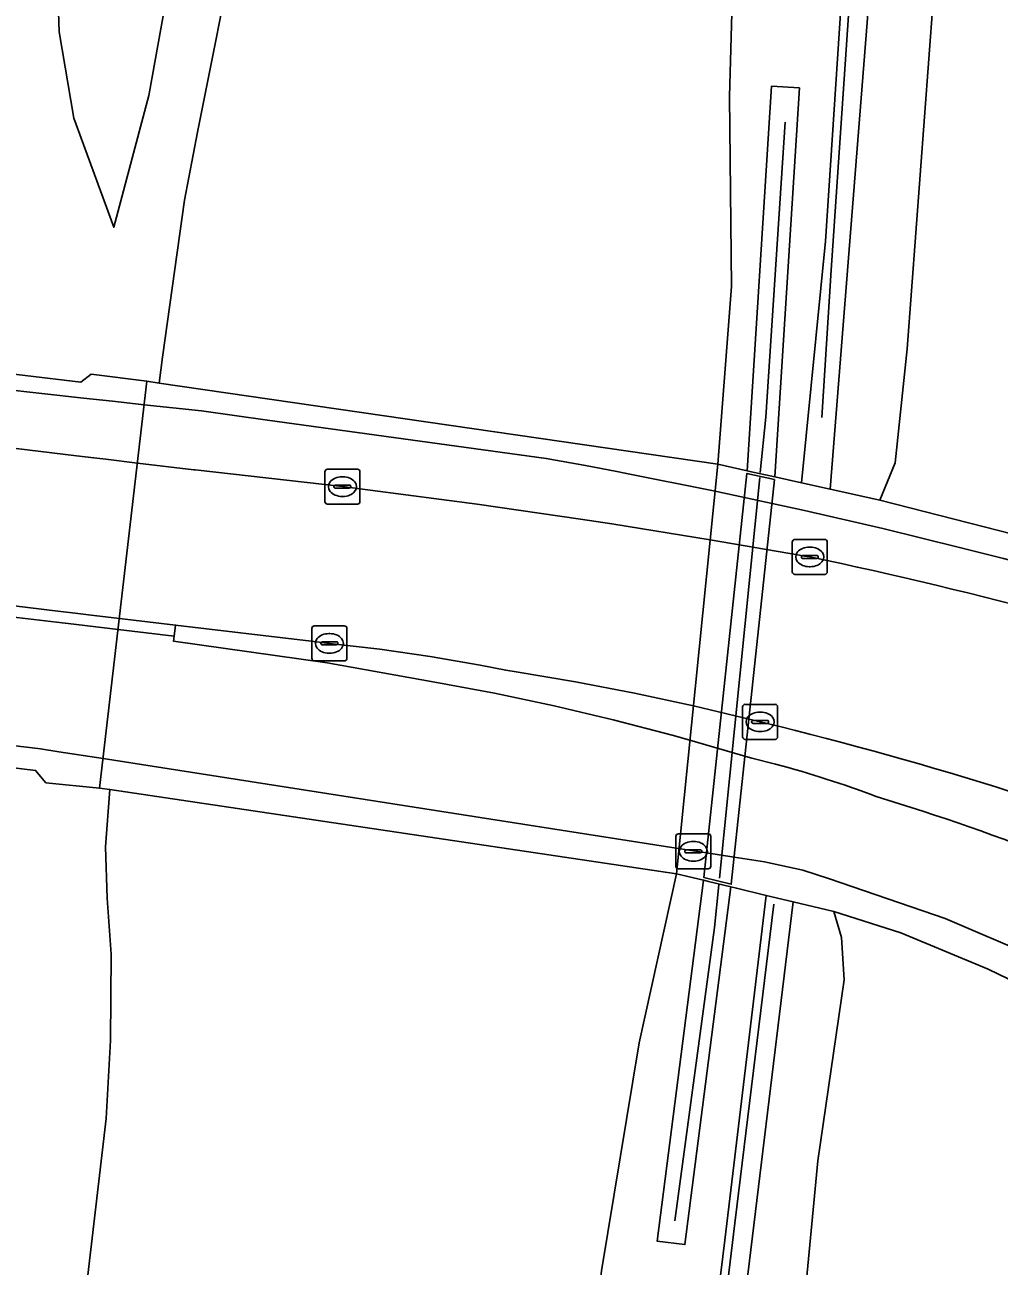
# Model space of a CAD drawing. Extents: x 157445 to 158888, y 383061 to 384688.
# Drawn here: x 157779.99 to 157807.83, y 383629.5 to 383664.97 of the extents above; entities that cross this region are included whole.
import ezdxf

# ---------------------------------------------------------------- set-up
doc = ezdxf.new("R2010")
doc.units = 0
for name, color, linetype in [('IMGEO_Berm_groen', 7, 'Continuous'), ('IMGEO_Fietspad_gesloten', 7, 'Continuous'), ('IMGEO_Geluidsscherm', 7, 'Continuous'), ('IMGEO_Grasland_overig', 7, 'Continuous'), ('IMGEO_Kolk', 7, 'Continuous'), ('IMGEO_Muur', 7, 'Continuous'), ('IMGEO_Rijbaan_autoweg', 7, 'Continuous'), ('IMGEO_Rijbaan_lokaal_gesloten', 7, 'Continuous'), ('IMGEO_Verkeerseiland_open', 7, 'Continuous'), ('IMGEO_Voetpad_gesloten', 7, 'Continuous')]:
    doc.layers.add(name, color=color, linetype=linetype)

msp = doc.modelspace()

# ---------------------------------------------------------------- linework, layer by layer
at = {"layer": 'IMGEO_Berm_groen'}
for points in [[(157784.332, 383667.355), (157783.533, 383662.947), (157782.536, 383659.185), (157781.398, 383662.307), (157780.973, 383664.77), (157780.836, 383669.04)], [(157800.247, 383667.006), (157800.126, 383662.917), (157800.186, 383657.488), (157799.796, 383652.411), (157800.636, 383652.225), (157801.33, 383663.219), (157802.128, 383663.168), (157801.427, 383652.051), (157802.181, 383651.885), (157802.871, 383658.783), (157803.513, 383668.494)], [(157776.681, 383665.46), (157777.852, 383660.304), (157778.436, 383658.316), (157778.408, 383655.143), (157781.594, 383654.755), (157781.89, 383654.99), (157783.484, 383654.782), (157783.835, 383654.731), (157783.929, 383655.474), (157784.557, 383659.96), (157784.93, 383661.905), (157786.082, 383667.687)], [(157781.771, 383629.074), (157782.317, 383633.714), (157782.444, 383635.949), (157782.457, 383638.412), (157782.35, 383640.009), (157782.295, 383641.477), (157782.421, 383643.114), (157782.13, 383643.157), (157780.595, 383643.312), (157780.301, 383643.661), (157777.087, 383644.048), (157776.487, 383642.14), (157774.884, 383638.309), (157773.332, 383634.814), (157772.827, 383633.436), (157772.349, 383631.456), (157771.915, 383628.932)]]:
    msp.add_lwpolyline(points, dxfattribs=at)
for points in [[(157801.177, 383640.093), (157800.327, 383640.297), (157800.167, 383640.336), (157798.853, 383630.112), (157798.06, 383630.214), (157799.385, 383640.524), (157798.612, 383640.71), (157797.545, 383635.88), (157796.472, 383629.362), (157795.844, 383624.025), (157794.713, 383613.524), (157793.578, 383603.524), (157792.814, 383597.274), (157795.987, 383596.836), (157796.801, 383603.454), (157797.919, 383612.999), (157798.964, 383621.848), (157799.992, 383630.237)], [(157798.323, 383594.761), (157798.733, 383595.478), (157798.803, 383598.572), (157800.064, 383609.134), (157801.524, 383620.699), (157802.654, 383632.51), (157803.402, 383637.675), (157803.33, 383638.89), (157803.108, 383639.628), (157801.952, 383639.907), (157800.395, 383627.139), (157799.397, 383618.499), (157798.259, 383608.775), (157797.181, 383599.821), (157796.784, 383596.762), (157798.501, 383596.643)], [(157803.108, 383639.628), (157803.33, 383638.89), (157803.402, 383637.675), (157802.654, 383632.51), (157801.524, 383620.699), (157800.064, 383609.134), (157798.803, 383598.572), (157798.733, 383595.478), (157798.323, 383594.761), (157804.505, 383594.003), (157805.81, 383604.2), (157807.866, 383617.12), (157809.085, 383626.501), (157809.652, 383629.373), (157811.265, 383632.792), (157811.771, 383634.93), (157811.948, 383635.679), (157811.557, 383635.884), (157810.045, 383636.763), (157807.517, 383637.987), (157805.025, 383639.017)]]:
    msp.add_lwpolyline(points, close=True, dxfattribs=at)
at = {"layer": 'IMGEO_Fietspad_gesloten'}
for points in [[(157801.444, 383643.842), (157800.768, 383644.012), (157800.665, 383644.044), (157798.998, 383644.531), (157798.488, 383644.672), (157796.806, 383645.11), (157795.115, 383645.508), (157793.416, 383645.868), (157791.708, 383646.188), (157788.632, 383646.741), (157784.245, 383647.355), (157784.263, 383647.5), (157782.659, 383647.689), (157781.781, 383647.793), (157781.395, 383647.839), (157780.897, 383647.897), (157778.788, 383648.147), (157778.505, 383648.18), (157777.592, 383648.288), (157760.776, 383650.275), (157758.061, 383650.596), (157758.029, 383650.6), (157750.722, 383651.464), (157750.298, 383647.882)], [(157750.298, 383647.882), (157780.441, 383644.279), (157780.962, 383644.198), (157782.231, 383644), (157798.604, 383641.443), (157799.469, 383641.308), (157800.26, 383641.184), (157801.126, 383641.049), (157802.222, 383640.813), (157802.983, 383640.568), (157806.286, 383639.434), (157808.872, 383638.33), (157809.062, 383638.249), (157811.053, 383637.224), (157812.256, 383636.415), (157812.459, 383636.293), (157817.421, 383633.579), (157820.554, 383631.75), (157821.084, 383631.55)]]:
    msp.add_lwpolyline(points, dxfattribs=at)
for centre, radius, start, end in [((157794.143, 383616.227), 28.564, 69.1259, 75.1912), ((157785.434, 383580.387), 65.319, 63.38731, 73.19283)]:
    msp.add_arc(centre, radius, start, end, dxfattribs=at)
at = {"layer": 'IMGEO_Geluidsscherm'}
for points in [[(157807.392, 383718.587), (157806.843, 383710.291), (157806.092, 383699.783), (157805.395, 383689.226), (157804.584, 383678.898), (157803.734, 383668.329), (157803.029, 383657.954), (157802.77, 383653.748)], [(157801.716, 383662.19), (157801.168, 383653.754), (157801.009, 383652.173)], [(157800.995, 383652.034), (157799.841, 383640.582)], [(157799.821, 383640.389), (157799.699, 383639.174), (157798.567, 383630.795)], [(157792.584, 383566.544), (157793.018, 383570.227), (157794.249, 383580.601), (157795.498, 383591.014), (157796.541, 383599.479), (157797.755, 383609.815), (157799.012, 383620.237), (157800.285, 383630.725), (157801.393, 383639.839)]]:
    msp.add_lwpolyline(points, dxfattribs=at)
at = {"layer": 'IMGEO_Grasland_overig'}
for points in [[(157780.836, 383669.04), (157780.973, 383664.77), (157781.398, 383662.307), (157782.536, 383659.185), (157783.533, 383662.947), (157784.332, 383667.355)], [(157805.947, 383665.652), (157805.203, 383655.712), (157804.858, 383652.456), (157804.427, 383651.39), (157808.673, 383650.297), (157813.521, 383648.786), (157813.747, 383651.755), (157813.555, 383658.265), (157813.323, 383668.688)], [(157804.258, 383667.567), (157803.005, 383651.704), (157804.427, 383651.39), (157804.858, 383652.456), (157805.203, 383655.712), (157805.947, 383665.652)]]:
    msp.add_lwpolyline(points, dxfattribs=at)
at = {"layer": 'IMGEO_Kolk'}
for p, q in [((157788.568, 383651.346), (157788.568, 383652.198)), ((157788.643, 383652.272), (157789.495, 383652.272)), ((157789.056, 383652.052), (157789.081, 383652.052)), ((157789.569, 383652.198), (157789.569, 383651.346)), ((157788.827, 383651.766), (157788.827, 383651.778)), ((157789.265, 383651.729), (157788.867, 383651.729)), ((157788.87, 383651.815), (157789.268, 383651.815)), ((157789.311, 383651.778), (157789.311, 383651.766)), ((157789.495, 383651.272), (157788.643, 383651.272)), ((157789.079, 383651.492), (157789.054, 383651.492)), ((157801.922, 383649.338), (157801.922, 383650.19)), ((157801.997, 383650.264), (157802.849, 383650.264)), ((157802.923, 383650.19), (157802.923, 383649.338)), ((157802.224, 383649.807), (157802.622, 383649.807)), ((157802.41, 383650.044), (157802.435, 383650.044)), ((157802.181, 383649.758), (157802.181, 383649.77)), ((157802.619, 383649.721), (157802.221, 383649.721)), ((157802.433, 383649.484), (157802.408, 383649.484)), ((157802.665, 383649.77), (157802.665, 383649.758)), ((157802.849, 383649.264), (157801.997, 383649.264)), ((157788.195, 383646.867), (157788.195, 383647.719)), ((157788.27, 383647.793), (157789.122, 383647.793)), ((157789.196, 383647.719), (157789.196, 383646.867)), ((157788.497, 383647.336), (157788.895, 383647.336)), ((157788.683, 383647.573), (157788.708, 383647.573)), ((157788.454, 383647.287), (157788.454, 383647.299)), ((157788.892, 383647.25), (157788.494, 383647.25)), ((157788.706, 383647.013), (157788.681, 383647.013)), ((157788.938, 383647.299), (157788.938, 383647.287)), ((157789.122, 383646.793), (157788.27, 383646.793)), ((157800.577, 383645.551), (157801.429, 383645.551)), ((157800.502, 383644.625), (157800.502, 383645.477)), ((157800.99, 383645.331), (157801.015, 383645.331)), ((157801.503, 383645.477), (157801.503, 383644.625)), ((157800.761, 383645.045), (157800.761, 383645.057)), ((157801.199, 383645.008), (157800.801, 383645.008)), ((157800.804, 383645.094), (157801.202, 383645.094)), ((157801.245, 383645.057), (157801.245, 383645.045)), ((157801.429, 383644.551), (157800.577, 383644.551)), ((157801.013, 383644.771), (157800.988, 383644.771)), ((157798.594, 383640.925), (157798.594, 383641.777)), ((157798.669, 383641.851), (157799.521, 383641.851)), ((157799.595, 383641.777), (157799.595, 383640.925)), ((157798.853, 383641.345), (157798.853, 383641.357)), ((157799.291, 383641.308), (157798.893, 383641.308)), ((157798.896, 383641.394), (157799.294, 383641.394)), ((157799.082, 383641.631), (157799.107, 383641.631)), ((157799.337, 383641.357), (157799.337, 383641.345)), ((157799.105, 383641.071), (157799.08, 383641.071)), ((157799.521, 383640.851), (157798.669, 383640.851))]:
    msp.add_line(p, q, dxfattribs=at)
for points in [[(157788.568, 383651.346), (157788.568, 383652.198)], [(157788.643, 383652.272), (157789.495, 383652.272)], [(157789.569, 383652.198), (157789.569, 383651.346)], [(157789.495, 383651.272), (157788.643, 383651.272)], [(157801.922, 383649.338), (157801.922, 383650.19)], [(157801.997, 383650.264), (157802.849, 383650.264)], [(157802.923, 383650.19), (157802.923, 383649.338)], [(157802.849, 383649.264), (157801.997, 383649.264)], [(157788.195, 383646.867), (157788.195, 383647.719)], [(157788.27, 383647.793), (157789.122, 383647.793)], [(157789.196, 383647.719), (157789.196, 383646.867)], [(157789.122, 383646.793), (157788.27, 383646.793)], [(157800.577, 383645.551), (157801.429, 383645.551)], [(157800.502, 383644.625), (157800.502, 383645.477)], [(157801.503, 383645.477), (157801.503, 383644.625)], [(157801.429, 383644.551), (157800.577, 383644.551)], [(157798.594, 383640.925), (157798.594, 383641.777)], [(157798.669, 383641.851), (157799.521, 383641.851)], [(157799.595, 383641.777), (157799.595, 383640.925)], [(157799.521, 383640.851), (157798.669, 383640.851)]]:
    msp.add_lwpolyline(points, dxfattribs=at)
for centre, radius, start, end in [((157788.645, 383652.196), 0.0765, 91.552, 178.448), ((157788.645, 383652.196), 0.0765, 91.552, 178.448), ((157789.493, 383652.196), 0.0765, 1.552, 88.448), ((157789.493, 383652.196), 0.0765, 1.552, 88.448), ((157788.867, 383651.775), 0.0403, 85.8775, 175.7526), ((157788.864, 383651.765), 0.0366, 178.938, 274.7102), ((157789.268, 383651.772), 0.043, 264.8664, 352.4533), ((157789.272, 383651.777), 0.0386, 1.7309, 96.639), ((157788.645, 383651.348), 0.0765, 181.552, 268.448), ((157788.645, 383651.348), 0.0765, 181.552, 268.448), ((157789.493, 383651.348), 0.0765, 271.552, 358.448), ((157789.493, 383651.348), 0.0765, 271.552, 358.448), ((157801.999, 383650.188), 0.0765, 91.552, 178.448), ((157801.999, 383650.188), 0.0765, 91.552, 178.448), ((157802.847, 383650.188), 0.0765, 1.552, 88.448), ((157802.847, 383650.188), 0.0765, 1.552, 88.448), ((157802.221, 383649.767), 0.0403, 85.8775, 175.7526), ((157802.626, 383649.769), 0.0386, 1.7309, 96.639), ((157802.218, 383649.757), 0.0366, 178.938, 274.7102), ((157802.622, 383649.764), 0.043, 264.8664, 352.4533), ((157801.999, 383649.34), 0.0765, 181.552, 268.448), ((157801.999, 383649.34), 0.0765, 181.552, 268.448), ((157802.847, 383649.34), 0.0765, 271.552, 358.448), ((157802.847, 383649.34), 0.0765, 271.552, 358.448), ((157788.272, 383647.717), 0.0765, 91.552, 178.448), ((157788.272, 383647.717), 0.0765, 91.552, 178.448), ((157789.12, 383647.717), 0.0765, 1.552, 88.448), ((157789.12, 383647.717), 0.0765, 1.552, 88.448), ((157788.494, 383647.296), 0.0403, 85.8775, 175.7526), ((157788.899, 383647.298), 0.0386, 1.7309, 96.639), ((157788.491, 383647.286), 0.0366, 178.938, 274.7102), ((157788.895, 383647.293), 0.043, 264.8664, 352.4533), ((157788.272, 383646.869), 0.0765, 181.552, 268.448), ((157788.272, 383646.869), 0.0765, 181.552, 268.448), ((157789.12, 383646.869), 0.0765, 271.552, 358.448), ((157789.12, 383646.869), 0.0765, 271.552, 358.448), ((157800.579, 383645.475), 0.0765, 91.552, 178.448), ((157800.579, 383645.475), 0.0765, 91.552, 178.448), ((157801.427, 383645.475), 0.0765, 1.552, 88.448), ((157801.427, 383645.475), 0.0765, 1.552, 88.448), ((157800.801, 383645.054), 0.0403, 85.8775, 175.7526), ((157800.798, 383645.044), 0.0366, 178.938, 274.7102), ((157801.202, 383645.051), 0.043, 264.8664, 352.4533), ((157801.206, 383645.056), 0.0386, 1.7309, 96.639), ((157800.579, 383644.627), 0.0765, 181.552, 268.448), ((157800.579, 383644.627), 0.0765, 181.552, 268.448), ((157801.427, 383644.627), 0.0765, 271.552, 358.448), ((157801.427, 383644.627), 0.0765, 271.552, 358.448), ((157798.671, 383641.775), 0.0765, 91.552, 178.448), ((157798.671, 383641.775), 0.0765, 91.552, 178.448), ((157799.519, 383641.775), 0.0765, 1.552, 88.448), ((157799.519, 383641.775), 0.0765, 1.552, 88.448), ((157798.893, 383641.354), 0.0403, 85.8775, 175.7526), ((157798.89, 383641.344), 0.0366, 178.938, 274.7102), ((157799.294, 383641.351), 0.043, 264.8664, 352.4533), ((157799.298, 383641.356), 0.0386, 1.7309, 96.639), ((157798.671, 383640.927), 0.0765, 181.552, 268.448), ((157798.671, 383640.927), 0.0765, 181.552, 268.448), ((157799.519, 383640.927), 0.0765, 271.552, 358.448), ((157799.519, 383640.927), 0.0765, 271.552, 358.448)]:
    msp.add_arc(centre, radius, start, end, dxfattribs=at)
for centre, major_axis, ratio, start_param, end_param in [((157789.055, 383651.772), (-0.387, 0.002), 0.722429, 4.712389, 7.853982), ((157789.08, 383651.772), (-0.39, 0.002), 0.717154, 1.570796, 4.712389), ((157802.409, 383649.764), (-0.387, 0.002), 0.722429, 4.712389, 7.853982), ((157802.434, 383649.764), (-0.39, 0.002), 0.717154, 1.570796, 4.712389), ((157788.682, 383647.293), (-0.387, 0.002), 0.722429, 4.712389, 7.853982), ((157788.707, 383647.293), (-0.39, 0.002), 0.717154, 1.570796, 4.712389), ((157800.989, 383645.051), (-0.387, 0.002), 0.722429, 4.712389, 7.853982), ((157801.014, 383645.051), (-0.39, 0.002), 0.717154, 1.570796, 4.712389), ((157799.081, 383641.351), (-0.387, 0.002), 0.722429, 4.712389, 7.853982), ((157799.106, 383641.351), (-0.39, 0.002), 0.717154, 1.570796, 4.712389)]:
    msp.add_ellipse(centre, major_axis=major_axis, ratio=ratio, start_param=start_param, end_param=end_param, dxfattribs=at)
at = {"layer": 'IMGEO_Muur'}
msp.add_lwpolyline([(157803.513, 383668.494), (157802.871, 383658.783), (157802.181, 383651.885), (157803.005, 383651.704), (157804.258, 383667.567)], dxfattribs=at)
for points in [[(157802.128, 383663.168), (157801.33, 383663.219), (157800.636, 383652.225), (157800.711, 383652.209), (157801.427, 383652.051)], [(157801.414, 383651.974), (157800.628, 383652.149), (157799.393, 383640.604), (157800.177, 383640.41)], [(157800.167, 383640.336), (157799.53, 383640.489), (157799.385, 383640.524), (157798.06, 383630.214), (157798.853, 383630.112)], [(157793.221, 383566.87), (157794.637, 383578.798), (157795.984, 383590.591), (157796.395, 383593.766), (157796.639, 383595.648), (157796.784, 383596.762), (157797.181, 383599.821), (157798.259, 383608.775), (157799.397, 383618.499), (157800.395, 383627.139), (157801.952, 383639.907), (157801.177, 383640.093), (157799.992, 383630.237), (157798.964, 383621.848), (157797.919, 383612.999), (157796.801, 383603.454), (157795.987, 383596.836), (157795.848, 383595.705), (157794.712, 383586.15), (157793.59, 383576.717), (157792.355, 383566.427)]]:
    msp.add_lwpolyline(points, close=True, dxfattribs=at)
at = {"layer": 'IMGEO_Rijbaan_autoweg'}
for points in [[(157786.082, 383667.687), (157784.93, 383661.905), (157784.557, 383659.96), (157783.929, 383655.474), (157783.835, 383654.731), (157799.796, 383652.411), (157800.186, 383657.488), (157800.126, 383662.917), (157800.247, 383667.006)], [(157796.472, 383629.362), (157797.545, 383635.88), (157798.612, 383640.71), (157782.421, 383643.114), (157782.295, 383641.477), (157782.35, 383640.009), (157782.457, 383638.412), (157782.444, 383635.949), (157782.317, 383633.714), (157781.771, 383629.074)]]:
    msp.add_lwpolyline(points, dxfattribs=at)
msp.add_lwpolyline([(157799.796, 383652.411), (157783.835, 383654.731), (157783.484, 383654.782), (157782.13, 383643.157), (157782.421, 383643.114), (157798.612, 383640.71)], close=True, dxfattribs=at)
at = {"layer": 'IMGEO_Rijbaan_lokaal_gesloten'}
for points in [[(157802.423, 383649.764), (157802.273, 383649.79), (157802.124, 383649.817), (157799.576, 383650.257), (157796.765, 383650.709), (157795.867, 383650.847), (157792.916, 383651.273), (157789.858, 383651.675), (157789.069, 383651.772), (157784.858, 383652.251), (157784.821, 383652.256), (157783.21, 383652.448), (157782.313, 383652.556), (157781.962, 383652.598), (157781.471, 383652.656), (157779.356, 383652.909)], [(157778.826, 383648.469), (157780.936, 383648.217), (157781.434, 383648.158), (157781.817, 383648.113), (157782.696, 383648.008), (157784.303, 383647.816), (157788.172, 383647.355), (157788.696, 383647.293), (157790.137, 383647.125), (157791.572, 383646.917), (157793.001, 383646.671), (157793.737, 383646.527), (157794.028, 383646.483), (157795.725, 383646.199), (157797.415, 383645.875), (157799.097, 383645.512), (157800.77, 383645.111), (157801.003, 383645.051), (157801.566, 383644.914)]]:
    msp.add_lwpolyline(points, dxfattribs=at)
for centre, radius, start, end in [((157777.078, 383528.246), 124.133, 71.38371, 78.21879), ((157776.195, 383542.253), 105.749, 68.18555, 76.11861)]:
    msp.add_arc(centre, radius, start, end, dxfattribs=at)
at = {"layer": 'IMGEO_Verkeerseiland_open'}
msp.add_lwpolyline([(157750.722, 383651.464), (157758.029, 383650.6), (157758.061, 383650.596), (157760.776, 383650.275), (157777.592, 383648.288), (157778.505, 383648.18), (157778.788, 383648.147), (157780.897, 383647.897), (157781.395, 383647.839), (157781.781, 383647.793), (157782.659, 383647.689), (157784.263, 383647.5), (157784.303, 383647.816), (157782.696, 383648.008), (157781.817, 383648.113), (157781.434, 383648.158), (157780.936, 383648.217), (157778.826, 383648.469), (157778.544, 383648.502), (157777.631, 383648.611), (157760.817, 383650.614), (157758.103, 383650.938), (157758.068, 383650.942), (157750.764, 383651.812)], close=True, dxfattribs=at)
for points in [[(157795.725, 383646.199), (157794.028, 383646.483), (157793.737, 383646.527), (157793.001, 383646.671), (157791.572, 383646.917), (157790.137, 383647.125), (157788.696, 383647.293), (157788.172, 383647.355), (157784.303, 383647.816), (157784.263, 383647.5), (157784.245, 383647.355), (157788.632, 383646.741), (157791.708, 383646.188), (157793.416, 383645.868), (157795.115, 383645.508), (157796.806, 383645.11), (157798.488, 383644.672), (157798.998, 383644.531), (157800.665, 383644.044), (157800.768, 383644.012), (157801.444, 383643.842)], [(157801.566, 383644.914), (157801.003, 383645.051), (157800.77, 383645.111), (157799.097, 383645.512), (157797.415, 383645.875), (157795.725, 383646.199)]]:
    msp.add_lwpolyline(points, dxfattribs=at)
for centre, radius, start, end in [((157776.195, 383542.253), 105.749, 68.18555, 76.11861), ((157794.143, 383616.227), 28.564, 69.1259, 75.1912), ((157785.434, 383580.387), 65.319, 63.38731, 73.19283)]:
    msp.add_arc(centre, radius, start, end, dxfattribs=at)
at = {"layer": 'IMGEO_Voetpad_gesloten'}
for points in [[(157751.291, 383656.265), (157758.576, 383655.394), (157758.642, 383655.386), (157761.353, 383655.062), (157761.399, 383655.056), (157778.159, 383653.052), (157779.089, 383652.941), (157779.356, 383652.909), (157781.471, 383652.656), (157781.962, 383652.598), (157782.313, 383652.556), (157783.21, 383652.448), (157784.821, 383652.256), (157784.858, 383652.251), (157789.069, 383651.772), (157789.858, 383651.675), (157792.916, 383651.273), (157795.867, 383650.847), (157796.765, 383650.709), (157799.576, 383650.257), (157802.124, 383649.817), (157802.273, 383649.79), (157802.423, 383649.764)], [(157813.594, 383648.145), (157813.491, 383648.176), (157813.388, 383648.206), (157811.18, 383648.843), (157808.964, 383649.45), (157807.957, 383649.715), (157806.739, 383650.027), (157804.508, 383650.575), (157802.269, 383651.093), (157799.716, 383651.645), (157797.14, 383652.162), (157796.913, 383652.205), (157796.013, 383652.375), (157794.894, 383652.579), (157793.094, 383652.827), (157786.927, 383653.676), (157785.046, 383653.935), (157783.403, 383654.114), (157782.496, 383654.214), (157781.67, 383654.304), (157779.288, 383654.564)]]:
    msp.add_lwpolyline(points, dxfattribs=at)
msp.add_arc((157777.078, 383528.246), 124.133, 71.38371, 78.21879, dxfattribs=at)

doc.saveas('drawing.dxf')
